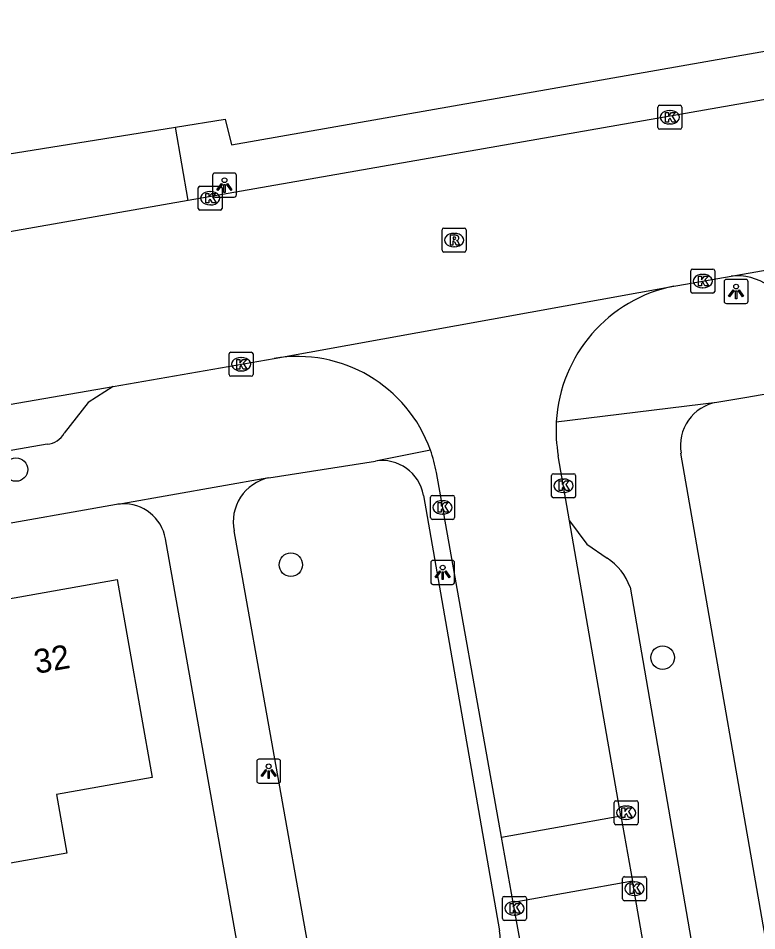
# Model space of a CAD drawing. Extents: x 162880 to 165536, y 384011 to 385179.
# Drawn here: x 164079.26 to 164110.04, y 384691.82 to 384729.82 of the extents above; entities that cross this region are included whole.
import ezdxf

# ---------------------------------------------------------------- set-up
doc = ezdxf.new("R2010")
doc.units = 0
for name, color, linetype in [('IMGEO_Boom', 7, 'Continuous'), ('IMGEO_Kolk', 7, 'Continuous'), ('IMGEO_Lichtpunt', 7, 'Continuous'), ('IMGEO_Pand', 7, 'Continuous'), ('IMGEO_Pand_nummerreeks', 7, 'Continuous'), ('IMGEO_Rijbaan_lokaal_gesloten', 7, 'Continuous'), ('IMGEO_Rijbaan_lokaal_open', 7, 'Continuous'), ('IMGEO_Rioolput', 7, 'Continuous'), ('IMGEO_Voetpad_open', 7, 'Continuous')]:
    doc.layers.add(name, color=color, linetype=linetype)

msp = doc.modelspace()

# ---------------------------------------------------------------- linework, layer by layer
at = {"layer": 'IMGEO_Boom'}
for centre in [(164079.17, 384711.028), (164090.624, 384707.066), (164106.119, 384703.198)]:
    msp.add_circle(centre, 0.489, dxfattribs=at)
at = {"layer": 'IMGEO_Kolk'}
for p, q in [((164105.919, 384725.275), (164105.919, 384726.127)), ((164105.994, 384726.201), (164106.846, 384726.201)), ((164106.407, 384725.981), (164106.432, 384725.981)), ((164106.92, 384726.127), (164106.92, 384725.275)), ((164106.846, 384725.201), (164105.994, 384725.201)), ((164106.43, 384725.421), (164106.405, 384725.421)), ((164086.761, 384721.905), (164086.761, 384722.757)), ((164086.836, 384722.831), (164087.688, 384722.831)), ((164087.249, 384722.611), (164087.274, 384722.611)), ((164087.762, 384722.757), (164087.762, 384721.905)), ((164087.688, 384721.831), (164086.836, 384721.831)), ((164087.272, 384722.051), (164087.247, 384722.051)), ((164107.29, 384718.451), (164107.29, 384719.303)), ((164107.365, 384719.377), (164108.217, 384719.377)), ((164107.778, 384719.157), (164107.803, 384719.157)), ((164108.291, 384719.303), (164108.291, 384718.451)), ((164108.217, 384718.377), (164107.365, 384718.377)), ((164107.801, 384718.597), (164107.776, 384718.597)), ((164088.049, 384714.991), (164088.049, 384715.843)), ((164088.124, 384715.917), (164088.976, 384715.917)), ((164088.537, 384715.697), (164088.562, 384715.697)), ((164089.05, 384715.843), (164089.05, 384714.991)), ((164088.976, 384714.917), (164088.124, 384714.917)), ((164088.56, 384715.137), (164088.535, 384715.137)), ((164101.492, 384709.927), (164101.492, 384710.779)), ((164101.567, 384710.853), (164102.419, 384710.853)), ((164102.493, 384710.779), (164102.493, 384709.927)), ((164101.98, 384710.633), (164102.005, 384710.633)), ((164102.003, 384710.073), (164101.978, 384710.073)), ((164096.448, 384709.026), (164096.448, 384709.878)), ((164096.523, 384709.952), (164097.375, 384709.952)), ((164096.936, 384709.732), (164096.961, 384709.732)), ((164097.449, 384709.878), (164097.449, 384709.026)), ((164102.419, 384709.853), (164101.567, 384709.853)), ((164097.375, 384708.952), (164096.523, 384708.952)), ((164096.959, 384709.172), (164096.934, 384709.172)), ((164104.101, 384696.311), (164104.101, 384697.163)), ((164104.176, 384697.237), (164105.028, 384697.237)), ((164105.102, 384697.163), (164105.102, 384696.311)), ((164104.589, 384697.017), (164104.614, 384697.017)), ((164104.612, 384696.457), (164104.587, 384696.457)), ((164105.028, 384696.237), (164104.176, 384696.237)), ((164104.526, 384694.075), (164105.378, 384694.075)), ((164104.451, 384693.149), (164104.451, 384694.001)), ((164104.939, 384693.855), (164104.964, 384693.855)), ((164105.452, 384694.001), (164105.452, 384693.149)), ((164099.516, 384693.255), (164100.368, 384693.255)), ((164104.962, 384693.295), (164104.937, 384693.295)), ((164099.441, 384692.329), (164099.441, 384693.181)), ((164099.929, 384693.035), (164099.954, 384693.035)), ((164100.442, 384693.181), (164100.442, 384692.329)), ((164105.378, 384693.075), (164104.526, 384693.075)), ((164100.368, 384692.255), (164099.516, 384692.255)), ((164099.952, 384692.475), (164099.927, 384692.475))]:
    msp.add_line(p, q, dxfattribs=at)
for points in [[(164105.919, 384725.275), (164105.919, 384726.127)], [(164105.994, 384726.201), (164106.846, 384726.201)], [(164106.92, 384726.127), (164106.92, 384725.275)], [(164106.24, 384725.901), (164106.363, 384725.901), (164106.363, 384725.75), (164106.493, 384725.901), (164106.657, 384725.901), (164106.511, 384725.75), (164106.664, 384725.501), (164106.512, 384725.501), (164106.427, 384725.665), (164106.363, 384725.598), (164106.363, 384725.501), (164106.24, 384725.501), (164106.24, 384725.901)], [(164106.846, 384725.201), (164105.994, 384725.201)], [(164086.761, 384721.905), (164086.761, 384722.757)], [(164086.836, 384722.831), (164087.688, 384722.831)], [(164087.082, 384722.531), (164087.205, 384722.531), (164087.205, 384722.38), (164087.335, 384722.531), (164087.499, 384722.531), (164087.353, 384722.38), (164087.506, 384722.131), (164087.354, 384722.131), (164087.269, 384722.295), (164087.205, 384722.228), (164087.205, 384722.131), (164087.082, 384722.131), (164087.082, 384722.531)], [(164087.762, 384722.757), (164087.762, 384721.905)], [(164087.688, 384721.831), (164086.836, 384721.831)], [(164107.29, 384718.451), (164107.29, 384719.303)], [(164107.365, 384719.377), (164108.217, 384719.377)], [(164108.291, 384719.303), (164108.291, 384718.451)], [(164107.611, 384719.077), (164107.734, 384719.077), (164107.734, 384718.926), (164107.864, 384719.077), (164108.028, 384719.077), (164107.882, 384718.926), (164108.035, 384718.677), (164107.883, 384718.677), (164107.798, 384718.841), (164107.734, 384718.774), (164107.734, 384718.677), (164107.611, 384718.677), (164107.611, 384719.077)], [(164108.217, 384718.377), (164107.365, 384718.377)], [(164088.049, 384714.991), (164088.049, 384715.843)], [(164088.124, 384715.917), (164088.976, 384715.917)], [(164089.05, 384715.843), (164089.05, 384714.991)], [(164088.37, 384715.617), (164088.493, 384715.617), (164088.493, 384715.466), (164088.623, 384715.617), (164088.787, 384715.617), (164088.641, 384715.466), (164088.794, 384715.217), (164088.642, 384715.217), (164088.557, 384715.381), (164088.493, 384715.314), (164088.493, 384715.217), (164088.37, 384715.217), (164088.37, 384715.617)], [(164088.976, 384714.917), (164088.124, 384714.917)], [(164101.492, 384709.927), (164101.492, 384710.779)], [(164101.567, 384710.853), (164102.419, 384710.853)], [(164102.493, 384710.779), (164102.493, 384709.927)], [(164101.813, 384710.553), (164101.936, 384710.553), (164101.936, 384710.402), (164102.066, 384710.553), (164102.23, 384710.553), (164102.084, 384710.402), (164102.237, 384710.153), (164102.085, 384710.153), (164102, 384710.317), (164101.936, 384710.25), (164101.936, 384710.153), (164101.813, 384710.153), (164101.813, 384710.553)], [(164096.448, 384709.026), (164096.448, 384709.878)], [(164096.523, 384709.952), (164097.375, 384709.952)], [(164096.769, 384709.652), (164096.892, 384709.652), (164096.892, 384709.501), (164097.022, 384709.652), (164097.186, 384709.652), (164097.04, 384709.501), (164097.193, 384709.252), (164097.041, 384709.252), (164096.956, 384709.416), (164096.892, 384709.349), (164096.892, 384709.252), (164096.769, 384709.252), (164096.769, 384709.652)], [(164097.449, 384709.878), (164097.449, 384709.026)], [(164102.419, 384709.853), (164101.567, 384709.853)], [(164097.375, 384708.952), (164096.523, 384708.952)], [(164104.101, 384696.311), (164104.101, 384697.163)], [(164104.176, 384697.237), (164105.028, 384697.237)], [(164105.102, 384697.163), (164105.102, 384696.311)], [(164104.422, 384696.937), (164104.545, 384696.937), (164104.545, 384696.786), (164104.675, 384696.937), (164104.839, 384696.937), (164104.693, 384696.786), (164104.846, 384696.537), (164104.694, 384696.537), (164104.609, 384696.701), (164104.545, 384696.634), (164104.545, 384696.537), (164104.422, 384696.537), (164104.422, 384696.937)], [(164105.028, 384696.237), (164104.176, 384696.237)], [(164104.526, 384694.075), (164105.378, 384694.075)], [(164104.451, 384693.149), (164104.451, 384694.001)], [(164104.772, 384693.775), (164104.895, 384693.775), (164104.895, 384693.624), (164105.025, 384693.775), (164105.189, 384693.775), (164105.043, 384693.624), (164105.196, 384693.375), (164105.044, 384693.375), (164104.959, 384693.539), (164104.895, 384693.472), (164104.895, 384693.375), (164104.772, 384693.375), (164104.772, 384693.775)], [(164105.452, 384694.001), (164105.452, 384693.149)], [(164099.516, 384693.255), (164100.368, 384693.255)], [(164099.441, 384692.329), (164099.441, 384693.181)], [(164099.762, 384692.955), (164099.885, 384692.955), (164099.885, 384692.804), (164100.015, 384692.955), (164100.179, 384692.955), (164100.033, 384692.804), (164100.186, 384692.555), (164100.034, 384692.555), (164099.949, 384692.719), (164099.885, 384692.652), (164099.885, 384692.555), (164099.762, 384692.555), (164099.762, 384692.955)], [(164100.442, 384693.181), (164100.442, 384692.329)], [(164105.378, 384693.075), (164104.526, 384693.075)], [(164100.368, 384692.255), (164099.516, 384692.255)]]:
    msp.add_lwpolyline(points, dxfattribs=at)
for centre, start, end in [((164105.996, 384726.125), 91.552, 178.448), ((164105.996, 384726.125), 91.552, 178.448), ((164106.844, 384726.125), 1.552, 88.448), ((164106.844, 384726.125), 1.552, 88.448), ((164105.996, 384725.277), 181.552, 268.448), ((164105.996, 384725.277), 181.552, 268.448), ((164106.844, 384725.277), 271.552, 358.448), ((164106.844, 384725.277), 271.552, 358.448), ((164086.838, 384722.755), 91.552, 178.448), ((164086.838, 384722.755), 91.552, 178.448), ((164087.686, 384722.755), 1.552, 88.448), ((164087.686, 384722.755), 1.552, 88.448), ((164086.838, 384721.907), 181.552, 268.448), ((164086.838, 384721.907), 181.552, 268.448), ((164087.686, 384721.907), 271.552, 358.448), ((164087.686, 384721.907), 271.552, 358.448), ((164107.367, 384719.301), 91.552, 178.448), ((164107.367, 384719.301), 91.552, 178.448), ((164108.215, 384719.301), 1.552, 88.448), ((164108.215, 384719.301), 1.552, 88.448), ((164107.367, 384718.453), 181.552, 268.448), ((164107.367, 384718.453), 181.552, 268.448), ((164108.215, 384718.453), 271.552, 358.448), ((164108.215, 384718.453), 271.552, 358.448), ((164088.126, 384715.841), 91.552, 178.448), ((164088.126, 384715.841), 91.552, 178.448), ((164088.974, 384715.841), 1.552, 88.448), ((164088.974, 384715.841), 1.552, 88.448), ((164088.126, 384714.993), 181.552, 268.448), ((164088.126, 384714.993), 181.552, 268.448), ((164088.974, 384714.993), 271.552, 358.448), ((164088.974, 384714.993), 271.552, 358.448), ((164101.569, 384710.777), 91.552, 178.448), ((164101.569, 384710.777), 91.552, 178.448), ((164102.417, 384710.777), 1.552, 88.448), ((164102.417, 384710.777), 1.552, 88.448), ((164096.525, 384709.876), 91.552, 178.448), ((164096.525, 384709.876), 91.552, 178.448), ((164097.373, 384709.876), 1.552, 88.448), ((164097.373, 384709.876), 1.552, 88.448), ((164101.569, 384709.929), 181.552, 268.448), ((164101.569, 384709.929), 181.552, 268.448), ((164102.417, 384709.929), 271.552, 358.448), ((164102.417, 384709.929), 271.552, 358.448), ((164096.525, 384709.028), 181.552, 268.448), ((164096.525, 384709.028), 181.552, 268.448), ((164097.373, 384709.028), 271.552, 358.448), ((164097.373, 384709.028), 271.552, 358.448), ((164104.178, 384697.161), 91.552, 178.448), ((164104.178, 384697.161), 91.552, 178.448), ((164105.026, 384697.161), 1.552, 88.448), ((164105.026, 384697.161), 1.552, 88.448), ((164104.178, 384696.313), 181.552, 268.448), ((164104.178, 384696.313), 181.552, 268.448), ((164105.026, 384696.313), 271.552, 358.448), ((164105.026, 384696.313), 271.552, 358.448), ((164104.528, 384693.999), 91.552, 178.448), ((164104.528, 384693.999), 91.552, 178.448), ((164105.376, 384693.999), 1.552, 88.448), ((164105.376, 384693.999), 1.552, 88.448), ((164099.518, 384693.179), 91.552, 178.448), ((164099.518, 384693.179), 91.552, 178.448), ((164100.366, 384693.179), 1.552, 88.448), ((164100.366, 384693.179), 1.552, 88.448), ((164104.528, 384693.151), 181.552, 268.448), ((164104.528, 384693.151), 181.552, 268.448), ((164105.376, 384693.151), 271.552, 358.448), ((164105.376, 384693.151), 271.552, 358.448), ((164099.518, 384692.331), 181.552, 268.448), ((164099.518, 384692.331), 181.552, 268.448), ((164100.366, 384692.331), 271.552, 358.448), ((164100.366, 384692.331), 271.552, 358.448)]:
    msp.add_arc(centre, 0.0765, start, end, dxfattribs=at)
for centre, major_axis, ratio, start_param, end_param in [((164106.406, 384725.701), (-0.387, 0.002), 0.722429, 4.712389, 7.853982), ((164106.431, 384725.701), (-0.39, 0.002), 0.717154, 1.570796, 4.712389), ((164087.248, 384722.331), (-0.387, 0.002), 0.722429, 4.712389, 7.853982), ((164087.273, 384722.331), (-0.39, 0.002), 0.717154, 1.570796, 4.712389), ((164107.777, 384718.877), (-0.387, 0.002), 0.722429, 4.712389, 7.853982), ((164107.802, 384718.877), (-0.39, 0.002), 0.717154, 1.570796, 4.712389), ((164088.536, 384715.417), (-0.387, 0.002), 0.722429, 4.712389, 7.853982), ((164088.561, 384715.417), (-0.39, 0.002), 0.717154, 1.570796, 4.712389), ((164101.979, 384710.353), (-0.387, 0.002), 0.722429, 4.712389, 7.853982), ((164102.004, 384710.353), (-0.39, 0.002), 0.717154, 1.570796, 4.712389), ((164096.935, 384709.452), (-0.387, 0.002), 0.722429, 4.712389, 7.853982), ((164096.96, 384709.452), (-0.39, 0.002), 0.717154, 1.570796, 4.712389), ((164104.588, 384696.737), (-0.387, 0.002), 0.722429, 4.712389, 7.853982), ((164104.613, 384696.737), (-0.39, 0.002), 0.717154, 1.570796, 4.712389), ((164104.938, 384693.575), (-0.387, 0.002), 0.722429, 4.712389, 7.853982), ((164104.963, 384693.575), (-0.39, 0.002), 0.717154, 1.570796, 4.712389), ((164099.928, 384692.755), (-0.387, 0.002), 0.722429, 4.712389, 7.853982), ((164099.953, 384692.755), (-0.39, 0.002), 0.717154, 1.570796, 4.712389)]:
    msp.add_ellipse(centre, major_axis=major_axis, ratio=ratio, start_param=start_param, end_param=end_param, dxfattribs=at)
at = {"layer": 'IMGEO_Lichtpunt'}
for p, q in [((164087.36, 384723.28), (164087.36, 384722.473)), ((164087.36, 384723.28), (164087.36, 384722.473)), ((164088.262, 384723.375), (164087.454, 384723.375)), ((164088.262, 384723.375), (164087.454, 384723.375)), ((164088.356, 384722.473), (164088.356, 384723.28)), ((164088.356, 384722.473), (164088.356, 384723.28)), ((164087.454, 384722.379), (164088.262, 384722.379)), ((164087.454, 384722.379), (164088.262, 384722.379)), ((164108.683, 384718.851), (164108.683, 384718.044)), ((164108.683, 384718.851), (164108.683, 384718.044)), ((164109.585, 384718.946), (164108.777, 384718.946)), ((164109.585, 384718.946), (164108.777, 384718.946)), ((164109.679, 384718.044), (164109.679, 384718.851)), ((164109.679, 384718.044), (164109.679, 384718.851)), ((164108.777, 384717.95), (164109.585, 384717.95)), ((164108.777, 384717.95), (164109.585, 384717.95)), ((164096.454, 384707.15), (164096.454, 384706.343)), ((164096.454, 384707.15), (164096.454, 384706.343)), ((164097.356, 384707.245), (164096.548, 384707.245)), ((164097.356, 384707.245), (164096.548, 384707.245)), ((164097.45, 384706.343), (164097.45, 384707.15)), ((164097.45, 384706.343), (164097.45, 384707.15)), ((164096.548, 384706.249), (164097.356, 384706.249)), ((164096.548, 384706.249), (164097.356, 384706.249)), ((164090.105, 384698.967), (164089.297, 384698.967)), ((164090.105, 384698.967), (164089.297, 384698.967)), ((164089.203, 384698.872), (164089.203, 384698.065)), ((164089.203, 384698.872), (164089.203, 384698.065)), ((164090.199, 384698.065), (164090.199, 384698.872)), ((164090.199, 384698.065), (164090.199, 384698.872)), ((164089.297, 384697.971), (164090.105, 384697.971)), ((164089.297, 384697.971), (164090.105, 384697.971))]:
    msp.add_line(p, q, dxfattribs=at)
for points in [[(164087.734, 384722.944), (164087.773, 384722.916), (164087.585, 384722.654), (164087.547, 384722.681), (164087.734, 384722.944)], [(164087.836, 384722.896), (164087.883, 384722.896), (164087.883, 384722.574), (164087.836, 384722.574), (164087.836, 384722.896)], [(164087.946, 384722.916), (164087.984, 384722.943), (164088.171, 384722.681), (164088.132, 384722.653), (164087.946, 384722.916)], [(164109.057, 384718.515), (164109.096, 384718.487), (164108.908, 384718.225), (164108.87, 384718.252), (164109.057, 384718.515)], [(164109.159, 384718.467), (164109.206, 384718.467), (164109.206, 384718.145), (164109.159, 384718.145), (164109.159, 384718.467)], [(164109.269, 384718.487), (164109.307, 384718.514), (164109.494, 384718.252), (164109.455, 384718.224), (164109.269, 384718.487)], [(164096.828, 384706.814), (164096.867, 384706.786), (164096.679, 384706.524), (164096.641, 384706.551), (164096.828, 384706.814)], [(164096.93, 384706.766), (164096.977, 384706.766), (164096.977, 384706.444), (164096.93, 384706.444), (164096.93, 384706.766)], [(164097.04, 384706.786), (164097.078, 384706.813), (164097.265, 384706.551), (164097.226, 384706.523), (164097.04, 384706.786)], [(164089.577, 384698.536), (164089.616, 384698.508), (164089.428, 384698.246), (164089.39, 384698.273), (164089.577, 384698.536)], [(164089.679, 384698.488), (164089.726, 384698.488), (164089.726, 384698.166), (164089.679, 384698.166), (164089.679, 384698.488)], [(164089.789, 384698.508), (164089.827, 384698.535), (164090.014, 384698.273), (164089.975, 384698.245), (164089.789, 384698.508)]]:
    msp.add_lwpolyline(points, dxfattribs=at)
for centre in [(164087.859, 384723.078), (164109.182, 384718.649), (164096.953, 384706.948), (164089.702, 384698.67)]:
    msp.add_circle(centre, 0.0994, dxfattribs=at)
for centre, start, end in [((164087.454, 384723.28), 90, 180), ((164087.454, 384723.28), 90, 180), ((164088.262, 384723.28), 0, 90), ((164088.262, 384723.28), 0, 90), ((164087.454, 384722.473), 180, 270), ((164087.454, 384722.473), 180, 270), ((164088.262, 384722.473), 270, 0), ((164088.262, 384722.473), 270, 360), ((164108.777, 384718.851), 90, 180), ((164108.777, 384718.851), 90, 180), ((164109.585, 384718.851), 0, 90), ((164109.585, 384718.851), 0, 90), ((164108.777, 384718.044), 180, 270), ((164108.777, 384718.044), 180, 270), ((164109.585, 384718.044), 270, 0), ((164109.585, 384718.044), 270, 360), ((164096.548, 384707.15), 90, 180), ((164096.548, 384707.15), 90, 180), ((164097.356, 384707.15), 0, 90), ((164097.356, 384707.15), 0, 90), ((164096.548, 384706.343), 180, 270), ((164096.548, 384706.343), 180, 270), ((164097.356, 384706.343), 270, 0), ((164097.356, 384706.343), 270, 360), ((164089.297, 384698.872), 90, 180), ((164089.297, 384698.872), 90, 180), ((164090.105, 384698.872), 0, 90), ((164090.105, 384698.872), 0, 90), ((164089.297, 384698.065), 180, 270), ((164089.297, 384698.065), 180, 270), ((164090.105, 384698.065), 270, 0), ((164090.105, 384698.065), 270, 360)]:
    msp.add_arc(centre, 0.0946, start, end, dxfattribs=at)
at = {"layer": 'IMGEO_Pand'}
msp.add_lwpolyline([(164077.05, 384705.324), (164083.39, 384706.444), (164084.845, 384698.206), (164080.859, 384697.502), (164081.292, 384695.05), (164078.937, 384694.634)], dxfattribs=at)
at = {"layer": 'IMGEO_Rijbaan_lokaal_gesloten'}
for points in [[(164118.192, 384727.8), (164086.346, 384722.231)], [(164108.973, 384719.088), (164145.228, 384725.459)], [(164086.346, 384722.231), (164077.866, 384720.748)], [(164106.593, 384718.668), (164106.759, 384718.699), (164108.973, 384719.088)], [(164089.928, 384715.653), (164106.593, 384718.668)], [(164083.217, 384714.49), (164089.928, 384715.653)], [(164035.501, 384706.224), (164061.537, 384710.734), (164083.217, 384714.49)]]:
    msp.add_lwpolyline(points, dxfattribs=at)
at = {"layer": 'IMGEO_Rijbaan_lokaal_open'}
for points in [[(164102.244, 384708.888), (164101.77, 384711.607)], [(164099.408, 384695.718), (164096.691, 384710.902)], [(164104.384, 384696.608), (164102.244, 384708.888)], [(164099.408, 384695.718), (164104.384, 384696.608)], [(164104.384, 384696.608), (164104.857, 384693.889)], [(164099.894, 384693.001), (164099.408, 384695.718)], [(164104.857, 384693.889), (164099.894, 384693.001)], [(164116.13, 384629.198), (164104.857, 384693.889)], [(164100.412, 384690.104), (164099.894, 384693.001)]]:
    msp.add_lwpolyline(points, dxfattribs=at)
for centre, radius, start, end in [((164107.795, 384712.67), 6.118, 101.3288, 176.7344), ((164090.912, 384709.865), 5.871, 19.6275, 99.6477), ((164107.852, 384712.673), 6.175, 176.7943, 189.9386), ((164090.994, 384709.886), 5.787, 10.1167, 19.708)]:
    msp.add_arc(centre, radius, start, end, dxfattribs=at)
at = {"layer": 'IMGEO_Rioolput'}
for p, q in [((164096.929, 384720.16), (164096.929, 384721.012)), ((164097.004, 384721.086), (164097.856, 384721.086)), ((164097.93, 384721.012), (164097.93, 384720.16)), ((164097.417, 384720.866), (164097.442, 384720.866)), ((164097.44, 384720.306), (164097.415, 384720.306)), ((164097.856, 384720.086), (164097.004, 384720.086))]:
    msp.add_line(p, q, dxfattribs=at)
for points in [[(164096.929, 384720.16), (164096.929, 384721.012)], [(164097.004, 384721.086), (164097.856, 384721.086)], [(164097.93, 384721.012), (164097.93, 384720.16)], [(164097.518, 384720.784), (164097.266, 384720.786), (164097.266, 384720.386)], [(164097.444, 384720.705), (164097.39, 384720.705), (164097.39, 384720.624)], [(164097.39, 384720.624), (164097.442, 384720.624)], [(164097.266, 384720.386), (164097.39, 384720.386), (164097.39, 384720.548), (164097.401, 384720.548)], [(164097.448, 384720.519), (164097.519, 384720.386), (164097.659, 384720.386), (164097.594, 384720.512)], [(164097.856, 384720.086), (164097.004, 384720.086)]]:
    msp.add_lwpolyline(points, dxfattribs=at)
for centre, radius, start, end in [((164097.006, 384721.01), 0.0765, 91.552, 178.448), ((164097.006, 384721.01), 0.0765, 91.552, 178.448), ((164097.854, 384721.01), 0.0765, 1.552, 88.448), ((164097.854, 384721.01), 0.0765, 1.552, 88.448), ((164097.426, 384720.813), 0.19, 274.7715, 282.9687), ((164097.45, 384720.609), 0.0964, 77.0061, 93.1865), ((164097.464, 384720.666), 0.0378, 276.6634, 79.6772), ((164097.517, 384720.674), 0.109, 350.3612, 89.416), ((164097.515, 384720.674), 0.112, 277.5842, 350.9817), ((164097.4, 384720.495), 0.0533, 26.0293, 88.6989), ((164097.499, 384720.459), 0.108, 29.5134, 73.7905), ((164097.006, 384720.162), 0.0765, 181.552, 268.448), ((164097.006, 384720.162), 0.0765, 181.552, 268.448), ((164097.854, 384720.162), 0.0765, 271.552, 358.448), ((164097.854, 384720.162), 0.0765, 271.552, 358.448)]:
    msp.add_arc(centre, radius, start, end, dxfattribs=at)
for centre, major_axis, ratio, start_param, end_param in [((164097.416, 384720.586), (-0.387, 0.002), 0.722429, 4.712389, 7.853982), ((164097.441, 384720.586), (-0.39, 0.002), 0.717154, 1.570796, 4.712389)]:
    msp.add_ellipse(centre, major_axis=major_axis, ratio=ratio, start_param=start_param, end_param=end_param, dxfattribs=at)
at = {"layer": 'IMGEO_Voetpad_open'}
for points in [[(164085.816, 384725.283), (164087.894, 384725.618), (164088.157, 384724.553), (164118.206, 384729.824)], [(164077.317, 384723.921), (164085.816, 384725.283)], [(164086.346, 384722.231), (164085.816, 384725.283)], [(164108.374, 384713.829), (164109.541, 384714.031), (164128.189, 384717.258), (164128.413, 384717.297)], [(164083.217, 384714.49), (164082.176, 384713.82), (164081.183, 384712.545)], [(164101.687, 384713.018), (164108.374, 384713.829)], [(164080.475, 384712.09), (164038.981, 384704.861), (164038.196, 384704.954), (164036.856, 384705.846)], [(164096.442, 384711.837), (164094.149, 384711.383)], [(164114.847, 384666.07), (164106.885, 384711.715)], [(164089.703, 384710.685), (164094.149, 384711.383)], [(164089.703, 384710.685), (164083.576, 384709.597)], [(164096.147, 384709.955), (164099.324, 384691.823)], [(164083.36, 384709.573), (164032.452, 384700.578)], [(164102.244, 384708.888), (164102.955, 384707.924), (164103.803, 384707.336)], [(164091.518, 384690.265), (164088.264, 384708.473)], [(164088.953, 384688.099), (164085.398, 384708.147)], [(164104.762, 384706.125), (164117.463, 384632.646)]]:
    msp.add_lwpolyline(points, dxfattribs=at)
for centre, radius, start, end in [((164109.217, 384716.844), 2.258, 54.1271, 96.2059), ((164108.684, 384712.029), 1.826, 99.7722, 189.9097), ((164080.413, 384712.965), 0.877, 274.0682, 331.3859), ((164094.422, 384709.653), 1.751, 9.9315, 98.9606), ((164090.089, 384708.86), 1.865, 101.9318, 191.9768), ((164083.632, 384708.111), 1.487, 92.1496, 100.5308), ((164083.666, 384707.841), 1.758, 10.0268, 92.9456), ((164102.559, 384705.366), 2.33, 19.0174, 57.7346), ((164097.431, 384691.489), 1.922, 281.8202, 10.0035)]:
    msp.add_arc(centre, radius, start, end, dxfattribs=at)

# ---------------------------------------------------------------- texts
at = {"layer": 'IMGEO_Pand_nummerreeks'}
msp.add_text('32', height=1, rotation=10.0199, dxfattribs=at).set_placement((164080.013, 384702.516))

doc.saveas('drawing.dxf')
